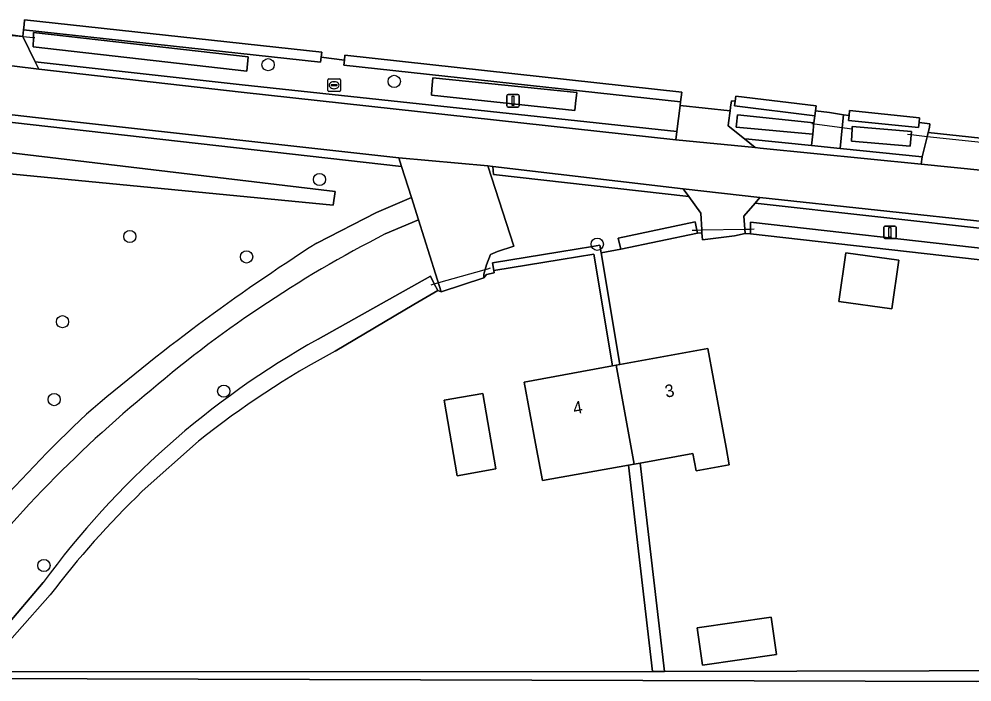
# Model space of a CAD drawing. Extents: x 160455 to 162082, y 388339 to 389736.
# Drawn here: x 161374.5 to 161450.7, y 388370.9 to 388423.9 of the extents above; entities that cross this region are included whole.
import ezdxf

# ---------------------------------------------------------------- set-up
doc = ezdxf.new("R2010")
doc.units = 0
for name, color, linetype in [('IMGEO_Berm_groen', 7, 'Continuous'), ('IMGEO_Boom', 7, 'Continuous'), ('IMGEO_Brandkraan', 7, 'Continuous'), ('IMGEO_Duiker', 7, 'Continuous'), ('IMGEO_Erf', 7, 'Continuous'), ('IMGEO_Groenvoorziening', 7, 'Continuous'), ('IMGEO_Haag', 7, 'Continuous'), ('IMGEO_Lichtmast', 7, 'Continuous'), ('IMGEO_Pand', 7, 'Continuous'), ('IMGEO_Pand_nummerreeks', 7, 'Continuous'), ('IMGEO_Rijbaan_lokaal_gesloten', 7, 'Continuous'), ('IMGEO_Rijbaan_lokaal_halfverhard', 7, 'Continuous'), ('IMGEO_Rijbaan_lokaal_open', 7, 'Continuous'), ('IMGEO_Voetpad_halfverhard', 7, 'Continuous'), ('IMGEO_Voetpad_open', 7, 'Continuous'), ('IMGEO_Waterloop', 7, 'Continuous')]:
    doc.layers.add(name, color=color, linetype=linetype)

msp = doc.modelspace()

# ---------------------------------------------------------------- linework, layer by layer
at = {"layer": 'IMGEO_Berm_groen'}
for points in [[(161400.511, 388420.172), (161400.554, 388420.57), (161398.697, 388420.83), (161398.654, 388420.432), (161374.895, 388423.005), (161374.837, 388422.469), (161375.837, 388420.458), (161392.373, 388418.605), (161427.146, 388414.883), (161427.408, 388416.97), (161427.442, 388417.24)], [(161392.748, 388419.697), (161375.68, 388421.659), (161375.687, 388422.393), (161375.691, 388422.78), (161392.854, 388420.852)], [(161407.617, 388419.168), (161419.149, 388417.989), (161419.041, 388417.111), (161418.972, 388416.55), (161407.526, 388417.771), (161407.559, 388418.277)], [(161431.987, 388416.224), (161438.107, 388415.562), (161438.153, 388415.941), (161438.176, 388416.13), (161431.748, 388416.919), (161431.797, 388417.316), (161431.504, 388417.336), (161431.439, 388416.819), (161431.403, 388416.53), (161431.281, 388415.561), (161431.252, 388415.333), (161432.547, 388414.292), (161432.906, 388414.256), (161437.911, 388413.749), (161438.011, 388414.676), (161431.879, 388415.228), (161431.906, 388415.476)], [(161428.614, 388407.667), (161428.735, 388407.001), (161428.781, 388406.747), (161429.147, 388406.77), (161429.132, 388407.009), (161429.046, 388408.343), (161428.092, 388409.677), (161412.49, 388411.44), (161412.417, 388412.089), (161412.037, 388412.124), (161414.093, 388405.71), (161412.798, 388405.289), (161412.243, 388405.057), (161411.922, 388404.236), (161411.712, 388403.466), (161411.694, 388403.195), (161411.917, 388403.463), (161412.538, 388403.588), (161412.5, 388403.783), (161412.403, 388404.375), (161417.788, 388405.254), (161420.401, 388405.68), (161420.977, 388405.79), (161421.089, 388405.192), (161422.648, 388405.467), (161422.442, 388406.344)], [(161452.531, 388407.017), (161433.394, 388409.142), (161432.503, 388408.107), (161432.584, 388407.076), (161432.611, 388406.726), (161433.026, 388406.708), (161433.031, 388407.085), (161433.035, 388407.643), (161452.352, 388405.459), (161456.789, 388404.957), (161456.816, 388404.005), (161460.232, 388403.621), (161460.464, 388404.715), (161477.112, 388402.801), (161476.532, 388403.963), (161474.178, 388404.268), (161474.217, 388404.61)]]:
    msp.add_lwpolyline(points, close=True, dxfattribs=at)
for points in [[(161398.449, 388398.289), (161407.439, 388403.307), (161407.744, 388402.705), (161408.019, 388402.161), (161408.293, 388402.079), (161406.471, 388407.818), (161403.828, 388406.691)], [(161450.644, 388369.91), (161449.362, 388364.737), (161414.585, 388364.755), (161415.086, 388370.091), (161365.735, 388370.142), (161365.779, 388370.896), (161365.828, 388371.724), (161370.204, 388371.477), (161376.465, 388378.825)]]:
    msp.add_lwpolyline(points, dxfattribs=at)
for centre, radius, start, end in [((161447.936, 388320.154), 97.13, 117.00812, 130.74281), ((161432.094, 388338.141), 68.919, 119.22128, 143.82023), ((161447.915, 388317.238), 99.344, 129.63554, 143.30786)]:
    msp.add_arc(centre, radius, start, end, dxfattribs=at)
at = {"layer": 'IMGEO_Boom'}
for centre in [(161394.452, 388420.22), (161404.54, 388418.887), (161398.563, 388411.045), (161383.401, 388406.492), (161420.778, 388405.869), (161392.733, 388404.857), (161378.015, 388399.68), (161390.909, 388394.124), (161377.343, 388393.455), (161376.53, 388380.191)]:
    msp.add_circle(centre, 0.489, dxfattribs=at)
at = {"layer": 'IMGEO_Brandkraan'}
for p, q in [((161399.229, 388418.155), (161399.229, 388419.007)), ((161399.304, 388419.081), (161400.156, 388419.081)), ((161399.488, 388418.575), (161399.488, 388418.587)), ((161399.926, 388418.538), (161399.528, 388418.538)), ((161399.531, 388418.624), (161399.929, 388418.624)), ((161399.717, 388418.861), (161399.742, 388418.861)), ((161399.972, 388418.587), (161399.972, 388418.575)), ((161400.23, 388419.007), (161400.23, 388418.155)), ((161400.156, 388418.081), (161399.304, 388418.081)), ((161399.74, 388418.301), (161399.715, 388418.301))]:
    msp.add_line(p, q, dxfattribs=at)
for points in [[(161399.229, 388418.155), (161399.229, 388419.007)], [(161399.304, 388419.081), (161400.156, 388419.081)], [(161400.23, 388419.007), (161400.23, 388418.155)], [(161400.156, 388418.081), (161399.304, 388418.081)]]:
    msp.add_lwpolyline(points, dxfattribs=at)
for centre, radius, start, end in [((161399.306, 388419.005), 0.0765, 91.55205, 178.44795), ((161399.306, 388419.005), 0.0765, 91.55205, 178.44795), ((161399.528, 388418.584), 0.0403, 85.87752, 175.75265), ((161399.525, 388418.574), 0.0366, 178.93798, 274.71019), ((161399.929, 388418.581), 0.043, 264.86636, 352.45326), ((161399.933, 388418.586), 0.0386, 1.73085, 96.63898), ((161400.154, 388419.005), 0.0765, 1.55205, 88.44795), ((161400.154, 388419.005), 0.0765, 1.55205, 88.44795), ((161399.306, 388418.157), 0.0765, 181.55205, 268.44795), ((161399.306, 388418.157), 0.0765, 181.55205, 268.44795), ((161400.154, 388418.157), 0.0765, 271.55205, 358.44795), ((161400.154, 388418.157), 0.0765, 271.55205, 358.44795)]:
    msp.add_arc(centre, radius, start, end, dxfattribs=at)
for centre, major_axis, ratio, start_param, end_param in [((161399.716, 388418.581), (-0.387, 0.002), 0.722429, 4.712389, 7.853982), ((161399.741, 388418.581), (-0.39, 0.002), 0.717154, 1.570796, 4.712389)]:
    msp.add_ellipse(centre, major_axis=major_axis, ratio=ratio, start_param=start_param, end_param=end_param, dxfattribs=at)
at = {"layer": 'IMGEO_Duiker'}
for points in [[(161370.862, 388422.824), (161371.068, 388422.806), (161371.916, 388422.73), (161374.837, 388422.469), (161375.687, 388422.393), (161375.804, 388422.383)], [(161441.154, 388415.062), (161438.137, 388415.457), (161437.924, 388415.485)], [(161452.726, 388413.875), (161452.452, 388413.904), (161451.475, 388414.008), (161447.156, 388414.466), (161445.882, 388414.601), (161445.594, 388414.632)], [(161428.353, 388406.994), (161428.735, 388407.001), (161429.132, 388407.009), (161432.584, 388407.076), (161433.031, 388407.085), (161433.312, 388407.09)], [(161407.486, 388402.632), (161407.744, 388402.705), (161408.098, 388402.805), (161411.742, 388403.832), (161412.022, 388403.911), (161412.243, 388403.973)]]:
    msp.add_lwpolyline(points, dxfattribs=at)
at = {"layer": 'IMGEO_Erf'}
for points in [[(161371.684, 388422.889), (161374.837, 388422.469), (161374.895, 388423.005), (161374.938, 388423.403), (161374.981, 388423.801), (161398.74, 388421.228), (161398.697, 388420.83), (161400.554, 388420.57), (161400.597, 388420.968), (161427.535, 388418.035), (161427.492, 388417.637), (161427.442, 388417.24), (161427.408, 388416.97), (161431.403, 388416.53), (161431.439, 388416.819), (161431.504, 388417.336), (161431.797, 388417.316), (161431.846, 388417.713), (161438.274, 388416.924), (161438.225, 388416.527), (161439.337, 388416.391), (161440.471, 388416.224), (161440.912, 388416.159), (161440.953, 388416.557), (161446.553, 388415.985), (161446.512, 388415.587), (161447.369, 388415.496), (161447.338, 388415.209), (161447.237, 388414.796), (161451.439, 388414.353)], [(161456.816, 388404.005), (161433.026, 388406.708), (161432.611, 388406.726), (161431.755, 388406.547), (161429.182, 388406.222), (161429.147, 388406.77), (161428.781, 388406.747), (161422.648, 388405.467), (161421.089, 388405.192), (161422.582, 388396.259), (161429.627, 388397.549), (161430.53, 388392.64), (161431.085, 388389.612), (161431.336, 388388.245), (161428.674, 388387.77), (161428.43, 388389.139), (161424.205, 388388.385), (161426.141, 388371.722), (161479.05, 388371.848)], [(161423.278, 388388.22), (161416.395, 388386.993), (161415.85, 388389.94), (161414.94, 388394.86), (161421.992, 388396.151), (161420.498, 388405.088), (161417.885, 388404.662), (161412.5, 388403.783), (161412.538, 388403.588), (161411.917, 388403.463), (161411.694, 388403.195), (161408.293, 388402.079), (161408.019, 388402.161), (161406.118, 388401.041), (161399.813, 388397.326)], [(161388.889, 388390.137), (161384.393, 388386.123)], [(161377.034, 388377.844), (161371.721, 388371.889), (161371.541, 388371.687), (161425.195, 388371.72), (161423.278, 388388.22)]]:
    msp.add_lwpolyline(points, dxfattribs=at)
for points in [[(161440.102, 388401.305), (161440.646, 388405.19), (161444.881, 388404.597), (161444.337, 388400.712)], [(161409.583, 388387.371), (161408.532, 388393.395), (161409.931, 388393.639), (161411.616, 388393.933), (161412.667, 388387.909)], [(161435.115, 388373.088), (161429.19, 388372.221), (161428.753, 388375.209), (161434.678, 388376.076)]]:
    msp.add_lwpolyline(points, close=True, dxfattribs=at)
for centre, radius, start, end in [((161433.924, 388333.599), 72.281, 118.15849, 128.53873), ((161432.828, 388335.66), 69.946, 133.8254, 142.90838)]:
    msp.add_arc(centre, radius, start, end, dxfattribs=at)
at = {"layer": 'IMGEO_Groenvoorziening'}
for points in [[(161374.938, 388423.403), (161374.895, 388423.005), (161398.654, 388420.432), (161398.697, 388420.83), (161398.74, 388421.228), (161374.981, 388423.801)], [(161400.597, 388420.968), (161400.554, 388420.57), (161400.511, 388420.172), (161427.442, 388417.24), (161427.492, 388417.637), (161427.535, 388418.035)], [(161431.797, 388417.316), (161431.748, 388416.919), (161438.176, 388416.13), (161438.225, 388416.527), (161438.274, 388416.924), (161431.846, 388417.713)], [(161447.237, 388414.796), (161447.338, 388415.209), (161447.369, 388415.496), (161446.512, 388415.587), (161446.471, 388415.189), (161440.871, 388415.761), (161440.912, 388416.159), (161440.471, 388416.224), (161440.363, 388415.166), (161440.196, 388413.517), (161446.759, 388412.851), (161447.156, 388414.466)], [(161440.912, 388416.159), (161440.871, 388415.761), (161446.471, 388415.189), (161446.512, 388415.587), (161446.553, 388415.985), (161440.953, 388416.557)], [(161374.077, 388411.476), (161354.777, 388413.728), (161354.882, 388415.444), (161399.812, 388410.088), (161399.652, 388408.985)], [(161445.807, 388413.709), (161441.106, 388414.105), (161441.132, 388414.62), (161441.154, 388415.062), (161441.165, 388415.275), (161445.905, 388414.875), (161445.832, 388414.007)], [(161421.089, 388405.192), (161420.977, 388405.79), (161420.401, 388405.68), (161417.788, 388405.254), (161412.403, 388404.375), (161412.5, 388403.783), (161417.885, 388404.662), (161420.498, 388405.088), (161421.992, 388396.151), (161422.288, 388396.205), (161422.582, 388396.259)], [(161424.205, 388388.385), (161423.738, 388388.302), (161423.278, 388388.22), (161425.195, 388371.72), (161426.141, 388371.722)]]:
    msp.add_lwpolyline(points, close=True, dxfattribs=at)
for points in [[(161398.344, 388405.965), (161403.133, 388408.409), (161405.908, 388409.593), (161405.12, 388412.075), (161329.68, 388420.62), (161329.742, 388421.252), (161325.863, 388421.649), (161324.604, 388412.213), (161326.564, 388411.797)], [(161399.813, 388397.326), (161406.118, 388401.041), (161408.019, 388402.161), (161407.744, 388402.705), (161407.439, 388403.307), (161398.449, 388398.289)], [(161384.393, 388386.123), (161388.889, 388390.137)], [(161376.465, 388378.825), (161370.204, 388371.477), (161371.064, 388371.152), (161451.098, 388370.912), (161478.767, 388371.384), (161479.559, 388371.345), (161500, 388371.132), (161512.135, 388371.005), (161519.089, 388371.261), (161536.237, 388371.116), (161571.067, 388371.583), (161570.948, 388371.76), (161570.783, 388372)], [(161570.783, 388372), (161532.574, 388371.948), (161532.562, 388371.708), (161532.067, 388371.707), (161494.632, 388371.96), (161479.05, 388371.848), (161426.141, 388371.722), (161425.195, 388371.72), (161371.541, 388371.687), (161371.721, 388371.889), (161377.034, 388377.844)]]:
    msp.add_lwpolyline(points, dxfattribs=at)
for centre, radius, start, end in [((161487.293, 388266.93), 165.054, 122.60947, 130.58097), ((161432.094, 388338.141), 68.919, 119.22128, 143.82023), ((161433.924, 388333.599), 72.281, 118.15849, 128.53873), ((161467.45, 388299.792), 127.344, 133.41978, 144.01071), ((161432.828, 388335.66), 69.946, 133.8254, 142.90838)]:
    msp.add_arc(centre, radius, start, end, dxfattribs=at)
at = {"layer": 'IMGEO_Haag'}
for points in [[(161374.938, 388423.403), (161374.895, 388423.005), (161398.654, 388420.432), (161398.697, 388420.83), (161398.74, 388421.228), (161374.981, 388423.801)], [(161400.597, 388420.968), (161400.554, 388420.57), (161400.511, 388420.172), (161427.442, 388417.24), (161427.492, 388417.637), (161427.535, 388418.035)], [(161431.748, 388416.919), (161438.176, 388416.13), (161438.225, 388416.527), (161438.274, 388416.924), (161431.846, 388417.713), (161431.797, 388417.316)], [(161440.871, 388415.761), (161446.471, 388415.189), (161446.512, 388415.587), (161446.553, 388415.985), (161440.953, 388416.557), (161440.912, 388416.159)], [(161421.089, 388405.192), (161420.977, 388405.79), (161420.401, 388405.68), (161417.788, 388405.254), (161412.403, 388404.375), (161412.5, 388403.783), (161417.885, 388404.662), (161420.498, 388405.088), (161421.992, 388396.151), (161422.288, 388396.205), (161422.582, 388396.259)], [(161424.205, 388388.385), (161423.738, 388388.302), (161423.278, 388388.22), (161425.195, 388371.72), (161426.141, 388371.722)]]:
    msp.add_lwpolyline(points, close=True, dxfattribs=at)
for points in [[(161399.813, 388397.326), (161406.118, 388401.041), (161408.019, 388402.161), (161407.744, 388402.705), (161407.439, 388403.307), (161398.449, 388398.289)], [(161384.393, 388386.123), (161388.889, 388390.137)], [(161376.465, 388378.825), (161370.204, 388371.477), (161371.064, 388371.152), (161451.098, 388370.912), (161478.767, 388371.384), (161479.559, 388371.345), (161500, 388371.132), (161512.135, 388371.005), (161519.089, 388371.261), (161536.237, 388371.116), (161571.067, 388371.583), (161570.948, 388371.76), (161570.783, 388372)], [(161570.783, 388372), (161532.574, 388371.948), (161532.562, 388371.708), (161532.067, 388371.707), (161494.632, 388371.96), (161479.05, 388371.848), (161426.141, 388371.722), (161425.195, 388371.72), (161371.541, 388371.687), (161371.721, 388371.889), (161377.034, 388377.844)]]:
    msp.add_lwpolyline(points, dxfattribs=at)
for centre, radius, start, end in [((161432.094, 388338.141), 68.919, 119.22128, 143.82023), ((161433.924, 388333.599), 72.281, 118.15849, 128.53873), ((161432.828, 388335.66), 69.946, 133.8254, 142.90838)]:
    msp.add_arc(centre, radius, start, end, dxfattribs=at)
at = {"layer": 'IMGEO_Lichtmast'}
for p, q in [((161413.546, 388416.938), (161413.546, 388417.738)), ((161413.546, 388417.738), (161413.546, 388416.938)), ((161413.646, 388417.838), (161414.436, 388417.838)), ((161414.436, 388417.838), (161413.646, 388417.838)), ((161414.536, 388417.738), (161414.536, 388416.938)), ((161414.536, 388416.938), (161414.536, 388417.738)), ((161414.436, 388416.838), (161413.646, 388416.838)), ((161413.646, 388416.838), (161414.436, 388416.838)), ((161443.681, 388406.423), (161443.681, 388407.223)), ((161443.681, 388407.223), (161443.681, 388406.423)), ((161443.781, 388407.323), (161444.571, 388407.323)), ((161444.571, 388407.323), (161443.781, 388407.323)), ((161444.671, 388407.223), (161444.671, 388406.423)), ((161444.671, 388406.423), (161444.671, 388407.223)), ((161444.571, 388406.323), (161443.781, 388406.323)), ((161443.781, 388406.323), (161444.571, 388406.323))]:
    msp.add_line(p, q, dxfattribs=at)
for points in [[(161413.966, 388417.713), (161414.116, 388417.713), (161414.116, 388416.963), (161413.966, 388416.963), (161413.966, 388417.713)], [(161444.101, 388407.198), (161444.251, 388407.198), (161444.251, 388406.448), (161444.101, 388406.448), (161444.101, 388407.198)]]:
    msp.add_lwpolyline(points, dxfattribs=at)
for centre, start, end in [((161413.646, 388417.738), 90, 180), ((161413.646, 388417.738), 90, 180), ((161414.436, 388417.738), 0, 90), ((161414.436, 388417.738), 360, 90), ((161413.646, 388416.938), 180, 270), ((161413.646, 388416.938), 180, 270), ((161414.436, 388416.938), 270, 0), ((161414.436, 388416.938), 270, 0), ((161443.781, 388407.223), 90, 180), ((161443.781, 388407.223), 90, 180), ((161444.571, 388407.223), 0, 90), ((161444.571, 388407.223), 360, 90), ((161443.781, 388406.423), 180, 270), ((161443.781, 388406.423), 180, 270), ((161444.571, 388406.423), 270, 0), ((161444.571, 388406.423), 270, 0)]:
    msp.add_arc(centre, 0.1, start, end, dxfattribs=at)
at = {"layer": 'IMGEO_Pand'}
for points in [[(161444.881, 388404.597), (161440.646, 388405.19), (161440.102, 388401.305), (161444.337, 388400.712)], [(161430.53, 388392.64), (161429.627, 388397.549), (161422.582, 388396.259), (161422.288, 388396.205), (161423.738, 388388.302), (161424.205, 388388.385), (161428.43, 388389.139), (161428.674, 388387.77), (161431.336, 388388.245), (161431.085, 388389.612)], [(161422.288, 388396.205), (161421.992, 388396.151), (161414.94, 388394.86), (161415.85, 388389.94), (161416.395, 388386.993), (161423.278, 388388.22), (161423.738, 388388.302)], [(161409.583, 388387.371), (161412.667, 388387.909), (161411.616, 388393.933), (161409.931, 388393.639), (161408.532, 388393.395)], [(161429.19, 388372.221), (161435.115, 388373.088), (161434.678, 388376.076), (161428.753, 388375.209)]]:
    msp.add_lwpolyline(points, close=True, dxfattribs=at)
at = {"layer": 'IMGEO_Rijbaan_lokaal_gesloten'}
msp.add_lwpolyline([(161451.697, 388411.756), (161446.668, 388412.263), (161433.792, 388413.561), (161433.411, 388413.598), (161427.063, 388414.216), (161392.311, 388418.02), (161376.126, 388419.854), (161370.246, 388420.575), (161356.508, 388422.185), (161350.264, 388422.978), (161330.101, 388425.012), (161330.076, 388424.784), (161329.742, 388421.252), (161376.102, 388415.972), (161404.898, 388412.775), (161412.037, 388412.124), (161412.417, 388412.089), (161427.648, 388410.304), (161433.787, 388409.604), (161452.595, 388407.572)], dxfattribs=at)
at = {"layer": 'IMGEO_Rijbaan_lokaal_halfverhard'}
for points in [[(161329.742, 388421.252), (161329.68, 388420.62), (161405.12, 388412.075), (161404.898, 388412.775), (161376.102, 388415.972)], [(161392.373, 388418.605), (161375.837, 388420.458), (161376.126, 388419.854), (161392.311, 388418.02), (161427.063, 388414.216), (161427.146, 388414.883)], [(161440.196, 388413.517), (161437.911, 388413.749), (161432.906, 388414.256), (161432.547, 388414.292), (161433.411, 388413.598), (161433.792, 388413.561), (161446.668, 388412.263), (161446.759, 388412.851)], [(161412.417, 388412.089), (161412.49, 388411.44), (161428.092, 388409.677), (161427.648, 388410.304)]]:
    msp.add_lwpolyline(points, close=True, dxfattribs=at)
at = {"layer": 'IMGEO_Rijbaan_lokaal_open'}
for points in [[(161374.837, 388422.469), (161371.684, 388422.889), (161371.602, 388422.758), (161370.588, 388421.126), (161370.246, 388420.575), (161376.126, 388419.854), (161375.837, 388420.458)], [(161431.281, 388415.561), (161431.403, 388416.53), (161427.408, 388416.97), (161427.146, 388414.883), (161427.063, 388414.216), (161433.411, 388413.598), (161432.547, 388414.292), (161431.252, 388415.333)], [(161451.475, 388414.008), (161451.439, 388414.353), (161447.237, 388414.796), (161447.156, 388414.466), (161446.759, 388412.851), (161446.668, 388412.263), (161451.697, 388411.756), (161451.664, 388412.223)], [(161452.595, 388407.572), (161433.787, 388409.604), (161433.394, 388409.142), (161452.531, 388407.017), (161474.217, 388404.61), (161474.277, 388405.23)]]:
    msp.add_lwpolyline(points, close=True, dxfattribs=at)
at = {"layer": 'IMGEO_Voetpad_halfverhard'}
msp.add_lwpolyline([(161403.828, 388406.691), (161406.471, 388407.818), (161405.908, 388409.593), (161403.133, 388408.409), (161398.344, 388405.965)], dxfattribs=at)
for centre, radius, start, end in [((161447.936, 388320.154), 97.13, 117.00812, 130.74281), ((161487.293, 388266.93), 165.054, 122.60947, 130.58097), ((161447.915, 388317.238), 99.344, 129.63554, 143.30786), ((161467.45, 388299.792), 127.344, 133.41978, 144.01071)]:
    msp.add_arc(centre, radius, start, end, dxfattribs=at)
at = {"layer": 'IMGEO_Voetpad_open'}
for points in [[(161440.471, 388416.224), (161439.337, 388416.391), (161438.225, 388416.527), (161438.176, 388416.13), (161438.153, 388415.941), (161438.107, 388415.562), (161438.011, 388414.676), (161437.911, 388413.749), (161440.196, 388413.517), (161440.363, 388415.166)], [(161412.037, 388412.124), (161404.898, 388412.775), (161405.12, 388412.075), (161405.908, 388409.593), (161406.471, 388407.818), (161408.293, 388402.079), (161411.694, 388403.195), (161411.712, 388403.466), (161411.922, 388404.236), (161412.243, 388405.057), (161412.798, 388405.289), (161414.093, 388405.71)], [(161431.755, 388406.547), (161432.611, 388406.726), (161432.584, 388407.076), (161432.503, 388408.107), (161433.394, 388409.142), (161433.787, 388409.604), (161427.648, 388410.304), (161428.092, 388409.677), (161429.046, 388408.343), (161429.132, 388407.009), (161429.147, 388406.77), (161429.182, 388406.222)]]:
    msp.add_lwpolyline(points, close=True, dxfattribs=at)
at = {"layer": 'IMGEO_Waterloop'}
for points in [[(161375.687, 388422.393), (161375.68, 388421.659), (161392.748, 388419.697), (161392.854, 388420.852), (161375.691, 388422.78)], [(161407.617, 388419.168), (161407.559, 388418.277), (161407.526, 388417.771), (161418.972, 388416.55), (161419.041, 388417.111), (161419.149, 388417.989)], [(161431.987, 388416.224), (161431.906, 388415.476), (161431.879, 388415.228), (161438.011, 388414.676), (161438.107, 388415.562)], [(161399.652, 388408.985), (161399.812, 388410.088), (161354.882, 388415.444), (161354.777, 388413.728), (161374.077, 388411.476)], [(161445.905, 388414.875), (161441.165, 388415.275), (161441.154, 388415.062), (161441.132, 388414.62), (161441.106, 388414.105), (161445.807, 388413.709), (161445.832, 388414.007)], [(161422.648, 388405.467), (161428.781, 388406.747), (161428.735, 388407.001), (161428.614, 388407.667), (161422.442, 388406.344)], [(161452.352, 388405.459), (161433.035, 388407.643), (161433.031, 388407.085), (161433.026, 388406.708), (161456.816, 388404.005), (161456.789, 388404.957)], [(161371.064, 388371.152), (161370.204, 388371.477), (161365.828, 388371.724), (161365.779, 388370.896), (161365.735, 388370.142), (161415.086, 388370.091), (161450.644, 388369.91), (161478.805, 388370.136), (161478.785, 388370.795), (161478.767, 388371.384), (161451.098, 388370.912)]]:
    msp.add_lwpolyline(points, close=True, dxfattribs=at)

# ---------------------------------------------------------------- texts
at = {"layer": 'IMGEO_Pand_nummerreeks'}
for s, rotation, p in [('3', 10.37627, (161426.275, 388393.6)), ('4', 10.37521, (161418.931, 388392.256))]:
    msp.add_text(s, height=1, rotation=rotation, dxfattribs=at).set_placement(p)

doc.saveas('drawing.dxf')
